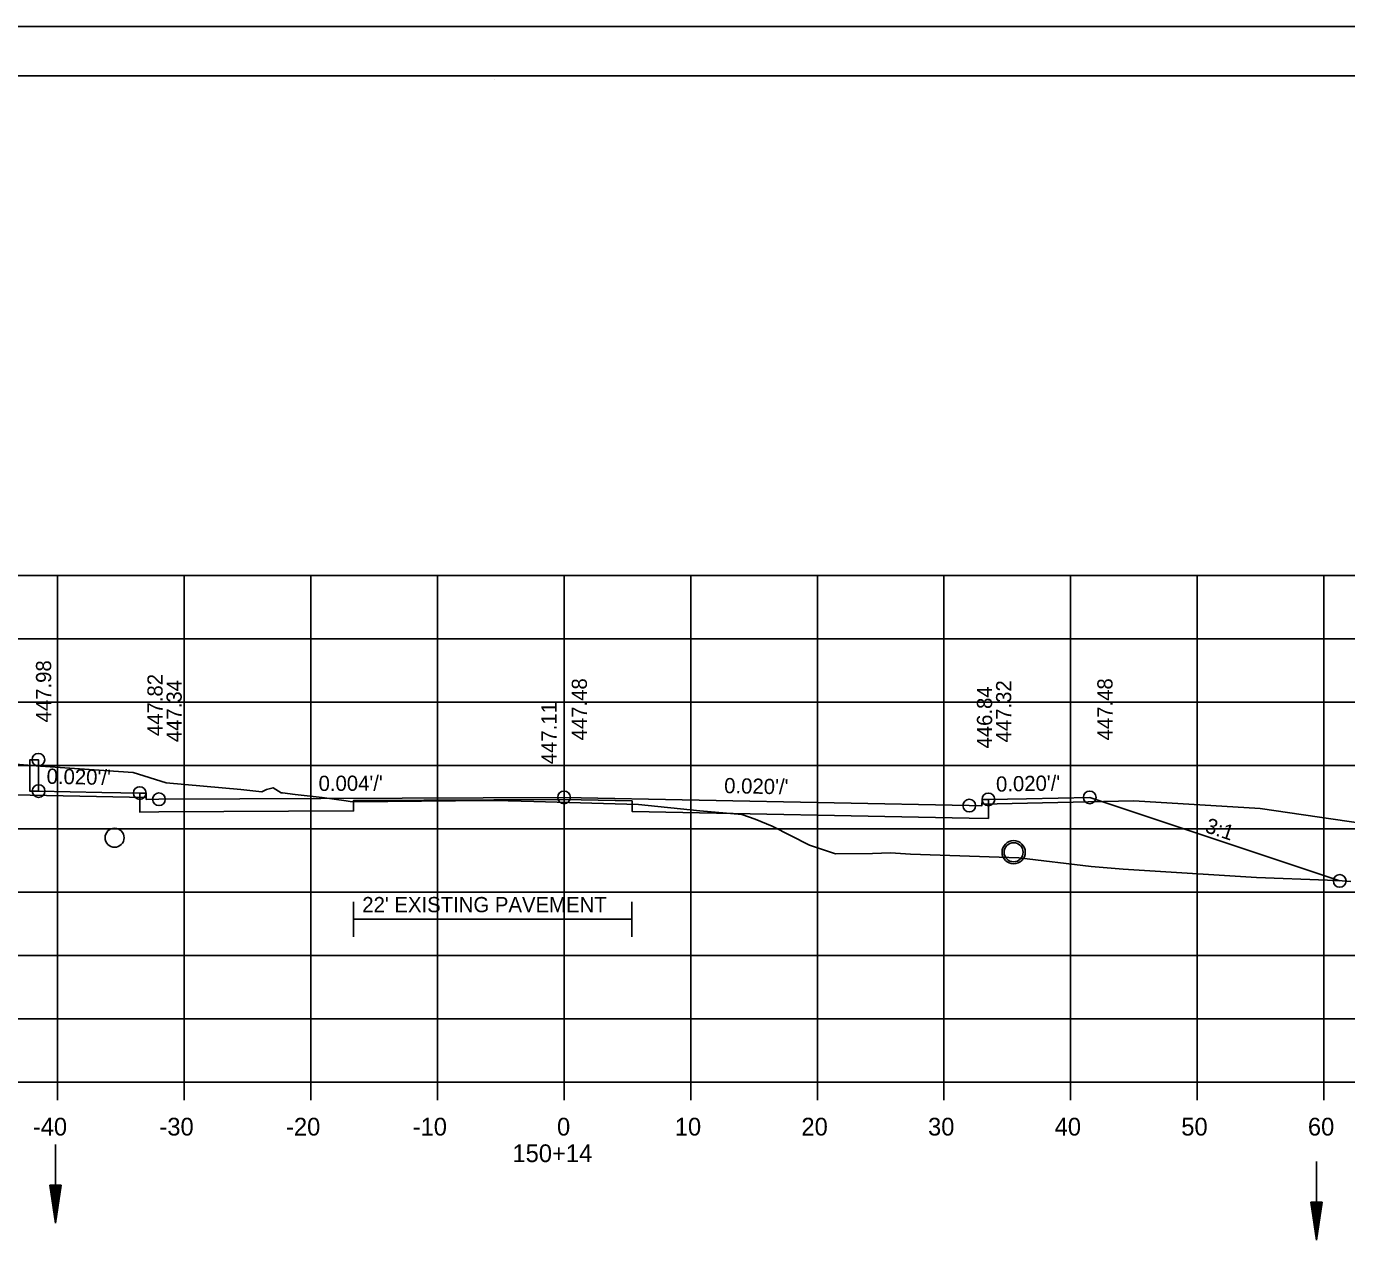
# Model space of a CAD drawing. Extents: x 1538688 to 1540766, y 656250 to 671912.
# Drawn here: x 1538815.7 to 1538920, y 664774.7 to 664871.4 of the extents above; entities that cross this region are included whole.
import ezdxf

# ---------------------------------------------------------------- set-up
doc = ezdxf.new("R2010")
doc.units = 0
for name, color, linetype in [('15', 7, 'Continuous'), ('16', 7, 'Continuous'), ('18', 7, 'Continuous'), ('20', 7, 'Continuous'), ('22', 7, 'Continuous'), ('26', 7, 'Continuous'), ('39', 7, 'Continuous'), ('41', 7, 'Continuous'), ('42', 7, 'Continuous'), ('7', 7, 'Continuous'), ('Borings', 7, 'Continuous'), ('Horizontal Alignment', 7, 'Continuous'), ('RipRap', 7, 'Continuous'), ('Wall Heights', 7, 'Continuous')]:
    doc.layers.add(name, color=color, linetype=linetype)

msp = doc.modelspace()

# ---------------------------------------------------------------- linework, layer by layer
at = {"layer": '15'}
for p, q in [((1538817.56, 664779.95), (1538818.01, 664776.95)), ((1538817.56, 664779.95), (1538818.46, 664779.95)), ((1538817.64, 664779.95), (1538818.01, 664777.45)), ((1538817.71, 664779.95), (1538818.01, 664777.96)), ((1538817.79, 664779.95), (1538818.01, 664778.46)), ((1538817.87, 664779.95), (1538818.01, 664778.97)), ((1538817.94, 664779.95), (1538818.01, 664779.47)), ((1538818.46, 664779.95), (1538818.01, 664776.95)), ((1538818.16, 664779.95), (1538818.01, 664778.97)), ((1538818.31, 664779.95), (1538818.01, 664777.96)), ((1538818.39, 664779.95), (1538818.01, 664777.45)), ((1538818.23, 664779.95), (1538818.01, 664778.46)), ((1538818.08, 664779.95), (1538818.01, 664779.47)), ((1538917.15, 664778.61), (1538917.6, 664775.61)), ((1538917.15, 664778.61), (1538918.05, 664778.61)), ((1538917.23, 664778.61), (1538917.6, 664776.11)), ((1538917.3, 664778.61), (1538917.6, 664776.63)), ((1538917.38, 664778.61), (1538917.6, 664777.13)), ((1538917.46, 664778.61), (1538917.6, 664777.64)), ((1538917.53, 664778.61), (1538917.6, 664778.14)), ((1538918.05, 664778.61), (1538917.6, 664775.61)), ((1538917.75, 664778.61), (1538917.6, 664777.64)), ((1538917.9, 664778.61), (1538917.6, 664776.63)), ((1538917.98, 664778.61), (1538917.6, 664776.11)), ((1538917.83, 664778.61), (1538917.6, 664777.13)), ((1538917.67, 664778.61), (1538917.6, 664778.14))]:
    msp.add_line(p, q, dxfattribs=at)
at = {"layer": '16'}
for p, q in [((1538813.18, 664810.79), (1538825.18, 664810.55)), ((1538891.18, 664810.03), (1538903.17, 664810.27)), ((1538913.16, 664809.67), (1538903.17, 664810.27)), ((1538963.19, 664802.32), (1538913.16, 664809.67))]:
    msp.add_line(p, q, dxfattribs=at)
at = {"layer": '18'}
msp.add_lwpolyline([(1538812.14, 664813.38), (1538816.84, 664813.02), (1538824.14, 664812.51), (1538826.76, 664811.71), (1538832.66, 664811.18), (1538834.31, 664810.99), (1538834.68, 664811.18), (1538835.19, 664811.31), (1538835.84, 664810.92), (1538835.94, 664810.91), (1538836.93, 664810.79), (1538839.08, 664810.54), (1538840.98, 664810.28), (1538841.27, 664810.24), (1538841.56, 664810.21), (1538849.6, 664810.27), (1538852.77, 664810.32), (1538855.8, 664810.24), (1538864.06, 664809.98), (1538868.91, 664809.5), (1538872.22, 664809.21), (1538873.27, 664808.83), (1538874.62, 664808.28), (1538877.55, 664806.78), (1538879.62, 664806.09), (1538882.54, 664806.12), (1538883.95, 664806.18), (1538885.54, 664806.07), (1538894.08, 664805.77), (1538899.8, 664805.09), (1538902.33, 664804.89), (1538912.87, 664804.23), (1538918.46, 664804.01), (1538919.63, 664803.96), (1538920.31, 664803.91)], dxfattribs=at)
at = {"layer": '20'}
msp.add_lwpolyline([(1538816.68, 664811.05), (1538815.98, 664811.05), (1538815.99, 664813.53), (1538816.66, 664813.53), (1538816.67, 664813.03), (1538816.68, 664811.05), (1538821.67, 664810.95), (1538824.67, 664810.89), (1538825.17, 664810.89), (1538825.18, 664810.39), (1538826.18, 664810.41), (1538858.18, 664810.55), (1538890.18, 664809.91), (1538891.18, 664809.89), (1538891.19, 664810.39), (1538891.69, 664810.39), (1538894.69, 664810.45), (1538899.69, 664810.55), (1538919.43, 664803.96)], dxfattribs=at)
at = {"layer": '22'}
for p, q in [((1538718.18, 664828.06), (1538998.18, 664828.06)), ((1538818.18, 664788.06), (1538818.18, 664828.06)), ((1538828.18, 664788.06), (1538828.18, 664828.06)), ((1538838.18, 664788.06), (1538838.18, 664828.06)), ((1538848.18, 664788.06), (1538848.18, 664828.06)), ((1538858.18, 664788.06), (1538858.18, 664828.06)), ((1538868.18, 664788.06), (1538868.18, 664828.06)), ((1538878.18, 664788.06), (1538878.18, 664828.06)), ((1538888.18, 664788.06), (1538888.18, 664828.06)), ((1538898.18, 664788.06), (1538898.18, 664828.06)), ((1538908.18, 664788.06), (1538908.18, 664828.06)), ((1538918.18, 664788.06), (1538918.18, 664828.06)), ((1538718.18, 664823.06), (1538998.18, 664823.06)), ((1538718.18, 664818.06), (1538998.18, 664818.06)), ((1538718.18, 664813.06), (1538998.18, 664813.06)), ((1538718.18, 664808.06), (1538998.18, 664808.06)), ((1538718.18, 664803.06), (1538998.18, 664803.06)), ((1538718.18, 664798.06), (1538998.18, 664798.06)), ((1538718.18, 664793.06), (1538998.18, 664793.06)), ((1538718.18, 664788.06), (1538998.18, 664788.06))]:
    msp.add_line(p, q, dxfattribs=at)
at = {"layer": '26'}
msp.add_line((1538687.78, 664871.42), (1539021.11, 664871.42), dxfattribs=at)
msp.add_lwpolyline([(1538687.77, 664871.42), (1539021.11, 664871.42), (1539021.11, 664658.08), (1538687.77, 664658.08)], close=True, dxfattribs=at)
for centre, radius in [((1538816.66, 664813.53), 0.5), ((1538816.68, 664811.05), 0.5), ((1538824.67, 664810.89), 0.5), ((1538826.18, 664810.41), 0.5), ((1538858.18, 664810.55), 0.5), ((1538891.69, 664810.39), 0.5), ((1538899.69, 664810.55), 0.5), ((1538890.18, 664809.91), 0.5), ((1538893.68, 664806.22), 0.917), ((1538919.43, 664803.96), 0.5)]:
    msp.add_circle(centre, radius, dxfattribs=at)
at = {"layer": '39'}
for p, q in [((1538818.01, 664783.14), (1538818.01, 664776.95)), ((1538917.6, 664781.8), (1538917.6, 664775.61))]:
    msp.add_line(p, q, dxfattribs=at)
for centre in [(1538822.68, 664807.37), (1538893.68, 664806.22)]:
    msp.add_circle(centre, 0.75, dxfattribs=at)
at = {"layer": '7'}
for p, q in [((1538841.54, 664802.3), (1538841.54, 664799.55)), ((1538863.54, 664802.3), (1538863.54, 664799.55)), ((1538863.54, 664800.93), (1538841.54, 664800.93))]:
    msp.add_line(p, q, dxfattribs=at)
at = {"layer": 'Borings'}
for p, q in [((1538718.18, 664788.06), (1538998.18, 664788.06)), ((1538818.18, 664786.66), (1538818.18, 664788.06)), ((1538828.18, 664786.66), (1538828.18, 664788.06)), ((1538838.18, 664786.66), (1538838.18, 664788.06)), ((1538848.18, 664786.66), (1538848.18, 664788.06)), ((1538858.18, 664786.66), (1538858.18, 664788.06)), ((1538868.18, 664786.66), (1538868.18, 664788.06)), ((1538878.18, 664786.66), (1538878.18, 664788.06)), ((1538888.18, 664786.66), (1538888.18, 664788.06)), ((1538898.18, 664786.66), (1538898.18, 664788.06)), ((1538908.18, 664786.66), (1538908.18, 664788.06)), ((1538918.18, 664786.66), (1538918.18, 664788.06))]:
    msp.add_line(p, q, dxfattribs=at)
at = {"layer": 'RipRap'}
for p, q in [((1538700.18, 664867.52), (1539016.36, 664867.52)), ((1538852.7, 664867.26), (1538852.7, 664867.26)), ((1538852.7, 664867.26), (1538852.7, 664867.26))]:
    msp.add_line(p, q, dxfattribs=at)
at = {"layer": 'Wall Heights'}
msp.add_lwpolyline([(1538891.69, 664810.39), (1538891.69, 664808.89), (1538890.18, 664808.91), (1538863.55, 664809.44), (1538863.55, 664810.27), (1538858.18, 664810.38), (1538841.55, 664810.31), (1538841.55, 664809.48), (1538826.18, 664809.41), (1538824.67, 664809.39), (1538824.67, 664810.89)], dxfattribs=at)

# ---------------------------------------------------------------- texts
at = {"layer": '41'}
for s, p in [('447.98', (1538817.67, 664816.47)), ('447.82', (1538826.47, 664815.39)), ('447.48', (1538859.98, 664815.05)), ('447.48', (1538901.49, 664815.05)), ('447.34', (1538827.98, 664814.91)), ('446.84', (1538891.98, 664814.41)), ('447.32', (1538893.49, 664814.89)), ('447.11', (1538857.58, 664813.17))]:
    msp.add_text(s, height=1.2, rotation=90, dxfattribs=at).set_placement(p)
at = {"layer": '42'}
for s, rotation, p in [("0.020'/'", 358.8542, (1538817.3, 664811.63)), ("0.004'/'", 0.2537, (1538838.79, 664811.06)), ("0.020'/'", 358.8542, (1538870.81, 664810.89)), ("0.020'/'", 1.1458, (1538892.3, 664811)), ('3:1', 341.5651, (1538908.72, 664807.83))]:
    msp.add_text(s, height=1.2, rotation=rotation, dxfattribs=at).set_placement(p)
at = {"layer": '7'}
msp.add_text("22' EXISTING PAVEMENT", height=1.2, dxfattribs=at).set_placement((1538842.24, 664801.49))
at = {"layer": 'Horizontal Alignment'}
for s, p in [('-40', (1538816.22, 664783.86)), ('-30', (1538826.22, 664783.86)), ('-20', (1538836.22, 664783.86)), ('-10', (1538846.22, 664783.86)), ('0', (1538857.62, 664783.86)), ('10', (1538866.92, 664783.86)), ('20', (1538876.92, 664783.86)), ('30', (1538886.92, 664783.86)), ('40', (1538896.92, 664783.86)), ('50', (1538906.92, 664783.86)), ('60', (1538916.92, 664783.86)), ('150+14', (1538854.1, 664781.76))]:
    msp.add_text(s, height=1.4, dxfattribs=at).set_placement(p)

doc.saveas('drawing.dxf')
